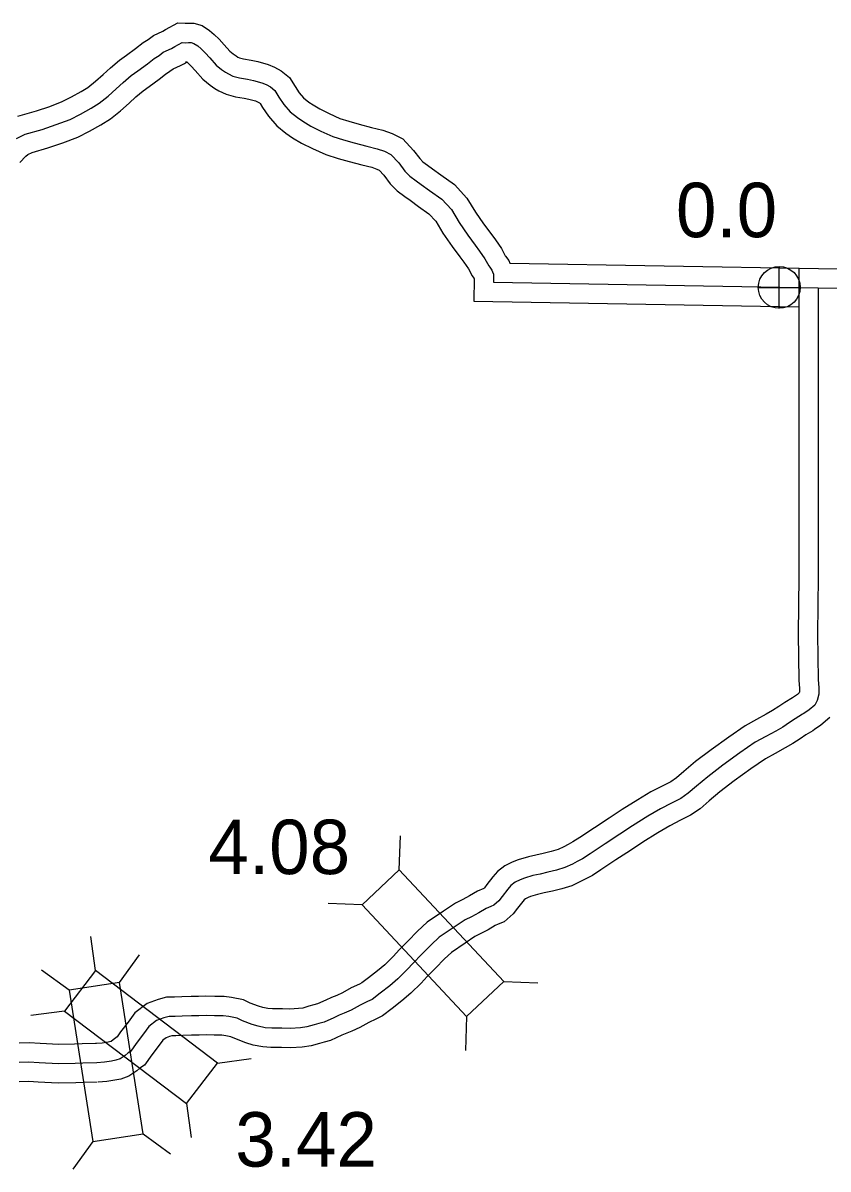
# Model space of a CAD drawing. Extents: x 31699 to 244310, y -8841 to 11474.
# Drawn here: x 135683 to 136100, y -473 to 120 of the extents above; entities that cross this region are included whole.
import ezdxf

# ---------------------------------------------------------------- set-up
doc = ezdxf.new("R2010")
doc.units = 0
for name, color, linetype in [('B_Logo', 7, 'Continuous'), ('Level 21', 7, 'Continuous'), ('Level 55', 7, 'Continuous'), ('R_XS_EARTHWORK_STAGE1', 7, 'Continuous'), ('S_WALL', 7, 'Continuous'), ('S_WALL_ANNOT', 7, 'Continuous')]:
    doc.layers.add(name, color=color, linetype=linetype)

msp = doc.modelspace()

# ---------------------------------------------------------------- linework, layer by layer
at = {"layer": 'B_Logo'}
for points in [[(135679.99, 60.31), (135684.33, 62.51), (135693.2, 65.04), (135700.47, 67.53), (135707.6, 70.21), (135713.06, 72.98), (135718.51, 76.02), (135722.7, 78.62), (135727.26, 82.29), (135731.42, 86.03), (135735.06, 89.34), (135739.29, 92.88), (135742.62, 95.25), (135747.65, 98.94), (135751.17, 101.79), (135753.66, 103.33), (135755.88, 105), (135760.16, 106.93), (135761.87, 107.92), (135765.61, 109.97)], [(135765.61, 109.97), (135767.21, 109.88), (135768.95, 110), (135770.22, 109.97), (135771.7, 109.54), (135773.67, 108.2), (135775.39, 106.71), (135777.52, 104.7), (135779.87, 102.1), (135783.26, 98.25), (135786, 95.99), (135788.04, 94.65), (135789.54, 93.69), (135791.77, 92.62), (135795.27, 91.72), (135799.5, 90.97), (135802.46, 90.39), (135806.83, 89.18), (135809, 88.24), (135811.24, 87.04), (135813.5, 85.17), (135815.67, 81.75), (135818.19, 77.88), (135821.51, 74.1), (135825.2, 71.13), (135828, 69.21), (135832.15, 66.79), (135837.3, 64.2), (135843.59, 61.38), (135849.12, 59.6), (135854.64, 58.16), (135861.1, 56.41), (135866.55, 55.03), (135870.33, 53.74), (135873.65, 52.03), (135877.65, 47.74), (135880.86, 43.42), (135883.41, 40.82), (135886.62, 38.37), (135889.34, 36.51), (135893.65, 33.36), (135899.92, 28.93), (135904.89, 23.53), (135908.9, 16.83), (135913.37, 10.27), (135917.27, 5.17), (135919.5, 2.1), (135922.22, -1.84), (135924.2, -5.52), (135924.69, -6.24), (135925.81, -7.82), (135926.16, -8.61), (135926.6, -9.86), (135926.64, -11.07), (135926.59, -13.94), (136094.65, -16.95)], [(136094.65, -16.95), (136094.58, -166.33)], [(136094.65, -16.95), (136178.27, -18.1)], [(136094.58, -166.33), (136094.32, -195.98), (136094.62, -219.43), (136094.91, -223.85), (136094.88, -227.12), (136094.12, -230.39), (136092.83, -232.71), (136089.94, -235.15), (136087.26, -237), (136086.52, -237.46), (136082.77, -239.76), (136079.75, -241.8), (136076.27, -244.1), (136072.65, -246.13), (136067.63, -248.95), (136062.07, -251.96), (136054.09, -257.43), (136045.24, -263.81), (136037.52, -269.74), (136031.67, -274.69), (136027.44, -278.32), (136023.55, -280.96), (136018.8, -283.38), (136012.98, -286.32), (136006.55, -290.2), (135998.57, -295.12), (135992, -299.53), (135984.49, -304.46), (135976.72, -309.59), (135972.76, -312.16), (135970.02, -313.6), (135967.61, -314.91), (135963.59, -316.74), (135959.25, -318.03), (135954.85, -319.18), (135950.77, -320.14), (135947.1, -320.9), (135942.63, -322.19), (135940.49, -323.04), (135937.95, -324.35), (135935.66, -326.06), (135934.11, -327.91), (135931.15, -331.63), (135929.39, -333.95), (135926.91, -336.19), (135925.23, -336.84), (135922.96, -337.89), (135919.07, -340.18), (135915.26, -342.15), (135911.98, -343.78), (135906.35, -347.53), (135898.64, -352.8), (135894.4, -356.76), (135889.49, -361.79), (135885.18, -366.22), (135882.09, -369.53), (135877.18, -374.35), (135873.01, -377.92), (135868.05, -381.67), (135863.89, -384.97), (135861.55, -386.08), (135857.66, -387.91), (135852.98, -390.53), (135849.43, -392.1), (135846.82, -393.14), (135844.08, -394.38), (135839, -396.66), (135836.39, -397.37), (135833.85, -398.08), (135830.11, -399.18), (135826.78, -399.67), (135821.45, -399.95), (135817.25, -399.84), (135811.93, -399.78), (135808.6, -399.55), (135804.88, -398.84), (135801.82, -397.87), (135796.85, -396.01), (135794.06, -394.65), (135789.68, -393.8), (135786.75, -393.5), (135782.42, -393.39), (135778.03, -393.34), (135774.29, -393.43), (135770.37, -393.46), (135765.7, -393.54), (135762.04, -393.7), (135758.91, -393.8), (135756.1, -394.51), (135752.43, -395.87), (135748.4, -398.9), (135745.63, -402.68), (135741.85, -407.66), (135739.02, -411.63), (135737.74, -412.49), (135736.06, -413.88), (135733.52, -415.65), (135731.31, -416.43), (135729.04, -416.87), (135725.44, -417.44), (135721.44, -417.73)], [(135721.44, -417.73), (135714.31, -417.85), (135710.32, -418.08), (135701.59, -418.25), (135691.67, -417.68), (135686.35, -417.42), (135681.35, -417.57)]]:
    msp.add_lwpolyline(points, dxfattribs=at)
at = {"layer": 'Level 21'}
for p, q in [((136074.48, -27.51), (136074.48, -5.84)), ((136063.65, -16.67), (136085.31, -16.67))]:
    msp.add_line(p, q, dxfattribs=at)
msp.add_circle((136074.48, -16.67), 10.83, dxfattribs=at)
at = {"layer": 'Level 55'}
for points in [[(135680.67, 71.86), (135690.21, 74.59), (135697.09, 76.94), (135703.56, 79.38), (135708.36, 81.81), (135713.44, 84.64), (135716.91, 86.79), (135720.78, 89.91), (135724.71, 93.44), (135728.48, 96.88), (135733.18, 100.8), (135736.77, 103.35), (135741.55, 106.86), (135745.37, 109.96), (135748.01, 111.59), (135750.75, 113.66), (135755.59, 115.84), (135756.96, 116.63), (135763.3, 120.11)], [(135763.3, 120.11), (135767.14, 119.9), (135768.72, 120.01), (135771.73, 119.94), (135776, 118.72), (135779.79, 116.14), (135782.1, 114.13), (135784.68, 111.7), (135787.33, 108.75), (135790.23, 105.46), (135791.94, 104.05), (135793.48, 103.04), (135794.41, 102.44), (135795.21, 102.06), (135797.39, 101.5), (135801.33, 100.8), (135804.75, 100.13), (135810.17, 98.63), (135813.36, 97.25), (135816.85, 95.37), (135821.09, 91.86), (135824.08, 87.17), (135826.18, 83.94), (135828.45, 81.35), (135831.18, 79.16), (135833.36, 77.66), (135836.92, 75.59), (135841.59, 73.24), (135847.18, 70.73), (135851.92, 69.21), (135857.21, 67.82), (135863.63, 66.08), (135869.4, 64.63), (135874.25, 62.97), (135879.78, 60.13), (135885.35, 54.14), (135888.48, 49.93), (135890.04, 48.34), (135892.47, 46.49), (135895.12, 44.68), (135899.48, 41.48), (135906.56, 36.49), (135912.95, 29.55), (135917.33, 22.22), (135921.48, 16.13), (135925.29, 11.14), (135927.66, 7.88), (135930.76, 3.39), (135932.77, -0.33), (135932.91, -0.54), (135934.52, -2.82), (135935.1, -4.09), (136094.83, -6.96)], [(135681.7, 47.93), (135684.82, 51.19), (135685.71, 51.99), (135688, 53.16), (135696.2, 55.5), (135703.85, 58.12), (135711.64, 61.05), (135717.75, 64.15), (135723.57, 67.39), (135728.49, 70.44), (135733.74, 74.67), (135738.13, 78.61), (135741.64, 81.81), (135745.4, 84.95), (135748.48, 87.14), (135753.76, 91.02), (135756.97, 93.62), (135759.31, 95.07), (135761.01, 96.34), (135764.73, 98.02), (135766.77, 99.2), (135767.91, 99.83)], [(135767.91, 99.83), (135767.28, 99.86), (135767.97, 99.91), (135768.68, 99.29), (135770.36, 97.71), (135772.4, 95.44), (135776.28, 91.04), (135780.05, 87.93), (135782.6, 86.26), (135784.66, 84.93), (135788.33, 83.18), (135793.16, 81.94), (135797.67, 81.14), (135800.16, 80.65), (135803.49, 79.73), (135804.63, 79.24), (135805.62, 78.7), (135805.9, 78.47), (135807.26, 76.34), (135810.2, 71.82), (135814.57, 66.85), (135819.23, 63.11), (135822.64, 60.76), (135827.38, 58), (135833, 55.17), (135840.01, 52.03), (135846.32, 50), (135852.07, 48.5), (135858.57, 46.74), (135863.7, 45.44), (135866.4, 44.51), (135867.53, 43.94), (135869.96, 41.33), (135873.23, 36.91), (135876.77, 33.3), (135880.77, 30.26), (135883.57, 28.35), (135887.81, 25.24), (135893.28, 21.38), (135896.84, 17.52), (135900.47, 11.44), (135905.26, 4.42), (135909.24, -0.8), (135911.34, -3.69), (135913.68, -7.07), (135915.64, -10.71), (135916.47, -11.95), (135916.62, -12.15), (135916.43, -23.76), (136084.55, -26.78)], [(136084.66, -6.95), (136084.58, -166.33)], [(136094.79, -6.96), (136177.45, -8.09)], [(136084.58, -166.25), (136084.32, -196), (136084.63, -219.83), (136084.91, -224.13), (136084.89, -225.92), (136084.77, -226.43), (136083.87, -227.2), (136081.78, -228.63), (136081.26, -228.95), (136077.35, -231.35), (136074.2, -233.48), (136071.05, -235.56), (136067.75, -237.41), (136062.79, -240.19), (136056.85, -243.42), (136048.34, -249.24), (136039.26, -255.79), (136031.24, -261.96), (136025.19, -267.08), (136021.37, -270.36), (136018.46, -272.33), (136014.28, -274.46), (136008.14, -277.57), (136001.34, -281.66), (135993.16, -286.71), (135986.47, -291.2), (135979, -296.11), (135971.25, -301.22), (135967.71, -303.51), (135965.31, -304.78), (135963.14, -305.95), (135960.08, -307.35), (135956.56, -308.39), (135952.43, -309.48), (135948.61, -310.38), (135944.7, -311.19), (135939.4, -312.72), (135936.35, -313.92), (135932.62, -315.84), (135928.73, -318.76), (135926.37, -321.58), (135923.25, -325.49), (135921.99, -327.16), (135921.6, -327.5), (135918.32, -329.01), (135914.24, -331.43), (135910.74, -333.23), (135906.96, -335.11), (135900.76, -339.24), (135892.36, -344.97), (135887.41, -349.61), (135882.33, -354.81), (135877.95, -359.32), (135874.93, -362.54), (135870.41, -366.98), (135866.74, -370.12), (135861.93, -373.76), (135858.57, -376.42), (135857.27, -377.04), (135853.09, -379.01), (135848.5, -381.57), (135845.56, -382.88), (135842.91, -383.94), (135839.97, -385.26), (135835.62, -387.22), (135833.74, -387.73), (135831.1, -388.46), (135827.96, -389.39), (135825.78, -389.71), (135821.32, -389.94), (135817.44, -389.84), (135812.33, -389.79), (135809.89, -389.61), (135807.33, -389.13), (135805.08, -388.41), (135800.81, -386.82), (135797.27, -385.08), (135791.14, -383.9), (135787.39, -383.51), (135782.6, -383.39), (135777.95, -383.34), (135774.14, -383.43), (135770.24, -383.46), (135765.39, -383.55), (135761.66, -383.71), (135757.51, -383.84), (135753.14, -384.94), (135747.58, -387.01), (135741.21, -391.8), (135737.62, -396.7), (135733.8, -401.73), (135731.98, -404.28), (135730.01, -405.9), (135728.91, -406.67), (135728.67, -406.76), (135727.31, -407.02), (135724.3, -407.49), (135720.71, -407.76)], [(136100.69, -239.16), (136096.01, -243.11), (136092.74, -245.36), (136091.78, -245.96), (136088.18, -248.17), (136085.31, -250.11), (136081.48, -252.64), (136077.55, -254.85), (136072.46, -257.71), (136067.29, -260.51), (136059.84, -265.61), (136051.21, -271.83), (136043.8, -277.53), (136038.16, -282.3), (136033.52, -286.29), (136028.65, -289.58), (136023.33, -292.29), (136017.82, -295.08), (136011.75, -298.73), (136003.99, -303.53), (135997.53, -307.86), (135989.99, -312.82), (135982.19, -317.96), (135977.82, -320.8), (135974.73, -322.42), (135972.07, -323.86), (135967.11, -326.12), (135961.95, -327.66), (135957.26, -328.89), (135952.94, -329.9), (135949.51, -330.62), (135945.86, -331.67), (135944.63, -332.16), (135943.27, -332.85), (135942.59, -333.36), (135941.86, -334.24), (135939.04, -337.76), (135936.8, -340.73), (135932.24, -344.84), (135929.14, -346.05), (135927.6, -346.76), (135923.91, -348.94), (135919.78, -351.07), (135917, -352.45), (135911.94, -355.82), (135904.91, -360.62), (135901.4, -363.91), (135896.65, -368.76), (135892.42, -373.12), (135889.25, -376.51), (135883.94, -381.72), (135879.29, -385.71), (135874.17, -389.58), (135869.2, -393.51), (135865.82, -395.12), (135862.24, -396.81), (135857.45, -399.49), (135853.31, -401.32), (135850.74, -402.34), (135848.19, -403.5), (135842.38, -406.11), (135839.05, -407.01), (135836.6, -407.69), (135832.27, -408.96), (135827.78, -409.64), (135821.58, -409.96), (135817.07, -409.84), (135811.52, -409.78), (135807.31, -409.48), (135802.42, -408.55), (135798.56, -407.33), (135792.89, -405.21), (135790.85, -404.21), (135788.22, -403.7), (135786.11, -403.49), (135782.24, -403.39), (135778.1, -403.34), (135774.45, -403.43), (135770.49, -403.46), (135766.01, -403.54), (135762.42, -403.7), (135760.3, -403.76), (135759.07, -404.07), (135757.27, -404.74), (135755.6, -406.01), (135753.65, -408.66), (135749.91, -413.58), (135746.1, -418.92), (135743.73, -420.52), (135742.12, -421.85), (135738.12, -424.63), (135733.95, -426.1), (135730.77, -426.72), (135726.58, -427.38), (135722.17, -427.7)], [(135721.27, -407.73), (135713.95, -407.86), (135709.94, -408.08), (135701.78, -408.25), (135692.2, -407.69), (135686.44, -407.41), (135681.34, -407.56)], [(135721.62, -427.73), (135714.68, -427.85), (135710.7, -428.07), (135701.4, -428.26), (135691.14, -427.66), (135686.25, -427.43), (135681.36, -427.57)]]:
    msp.add_lwpolyline(points, dxfattribs=at)
at = {"layer": 'R_XS_EARTHWORK_STAGE1'}
for p, q in [((135877.94, -317.92), (135878.52, -300.33)), ((135858.67, -335.97), (135841.08, -335.39)), ((135720.8, -369.91), (135718.43, -352.47)), ((135733.2, -376.14), (135743.58, -361.92)), ((135707.12, -380.22), (135692.9, -369.85)), ((135932.07, -375.74), (135949.66, -376.32)), ((135704.83, -390.93), (135687.39, -393.3)), ((135912.79, -393.79), (135912.21, -411.38)), ((135783.86, -417.83), (135801.3, -415.46)), ((135767.88, -438.85), (135770.26, -456.29)), ((135745.44, -454.39), (135759.66, -464.77)), ((135719.35, -458.47), (135708.98, -472.69))]:
    msp.add_line(p, q, dxfattribs=at)
for points in [[(135932.07, -375.74), (135877.94, -317.92), (135858.67, -335.97), (135912.79, -393.79)], [(135704.83, -390.93), (135767.88, -438.85), (135783.86, -417.83), (135720.8, -369.91)], [(135707.12, -380.22), (135719.35, -458.47), (135745.44, -454.39), (135733.2, -376.14)]]:
    msp.add_lwpolyline(points, close=True, dxfattribs=at)

# ---------------------------------------------------------------- texts
at = {"layer": 'S_WALL'}
for s, p in [('4.08', (135779.23, -320.12)), ('3.42', (135793.09, -471.41))]:
    msp.add_text(s, height=28.16, dxfattribs=at).set_placement(p)
at = {"layer": 'S_WALL_ANNOT'}
msp.add_text('0.0', height=28.16, dxfattribs=at).set_placement((136021.06, 9.29))

doc.saveas('drawing.dxf')
